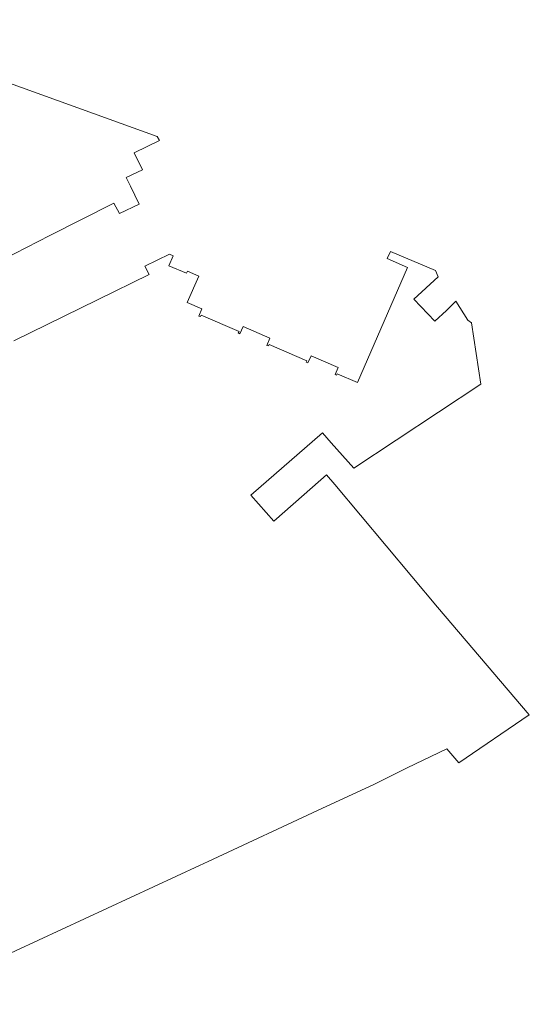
# Model space of a CAD drawing. Header units: metres. Extents: x 187916 to 189411, y 333285 to 334910.
# Tile 333 of 348: x 189312 to 189411, y 333963 to 334155. Entities that reach past the tile are written whole.
import ezdxf

# ---------------------------------------------------------------- set-up
doc = ezdxf.new("R2010")
doc.units = ezdxf.units.M
doc.layers.add('B-WE-OG-TERREIN_ERF-GV', color=253, linetype='Continuous', lineweight=15)

# ---------------------------------------------------------------- blocks, each defined once
blk = doc.blocks.new('DTM')
at = {"layer": 'B-WE-OG-TERREIN_ERF-GV', "ltscale": 0.2, "flags": 128}
for points in [[(189339.059, 334132.477), (189283.145, 334152.649), (189280.856, 334153.434), (189278.054, 334154.187), (189274.964, 334155.192), (189273.114, 334155.208), (189272.218, 334154.926), (189271.293, 334153.971), (189270.682, 334153.136), (189269.099, 334150.33), (189264.491, 334144.719), (189261.419, 334140.745), (189260.032, 334138.213), (189257.039, 334133.974), (189255.228, 334131.463), (189250.718, 334125.566), (189246.599, 334120.71), (189236.9, 334112.197), (189235.208, 334110.561)], [(189309.081, 334108.545), (189318.159, 334113.168), (189330.584, 334119.496), (189331.726, 334117.49), (189335.528, 334119.263), (189333.826, 334122.769), (189333.008, 334124.454), (189336.183, 334125.995), (189334.586, 334129.285), (189339.47, 334131.656), (189339.059, 334132.477)], [(189289.029, 333963.486), (189347.257, 333990.539), (189348.916, 333991.31), (189371.189, 334001.658), (189381.172, 334006.296), (189387.637, 334009.564), (189395.34, 334013.207), (189397.687, 334010.534), (189411.399, 334019.83), (189393.556, 334040.806), (189373.604, 334064.722), (189371.97, 334066.596), (189369.219, 334064.196), (189361.694, 334057.577), (189357.258, 334062.596), (189371.188, 334074.757), (189372.9, 334072.82), (189377.248, 334067.9), (189401.965, 334084.261), (189400.154, 334096.182), (189399.446, 334096.721), (189397.086, 334100.429), (189396.206, 334099.502), (189395.311, 334098.558), (189393.019, 334096.483), (189388.92, 334100.814), (189393.666, 334105.167), (189393.132, 334106.359), (189384.385, 334110.099), (189383.79, 334108.689), (189387.689, 334106.984), (189377.973, 334084.573), (189374.045, 334086.272), (189373.918, 334085.979), (189373.624, 334086.106), (189374.232, 334087.51), (189368.973, 334089.785), (189368.358, 334088.365), (189368.034, 334088.497), (189368.151, 334088.784), (189360.784, 334091.945), (189360.666, 334091.676), (189360.364, 334091.792), (189360.914, 334093.22), (189355.739, 334095.446), (189355.1, 334094.057), (189354.806, 334094.207), (189354.947, 334094.483), (189347.578, 334097.676), (189347.444, 334097.384), (189347.147, 334097.495), (189347.682, 334098.928), (189344.891, 334100.131), (189347.113, 334105.283), (189344.9, 334106.237), (189344.725, 334105.833), (189341.301, 334107.301), (189342.128, 334109.231), (189341.402, 334109.542), (189336.645, 334107.214), (189337.45, 334105.579), (189327.411, 334100.659), (189311.152, 334092.69)]]:
    blk.add_lwpolyline(points, dxfattribs=at)

msp = doc.modelspace()

# ---------------------------------------------------------------- block references
msp.add_blockref('DTM', (0, 0))

doc.saveas('drawing.dxf')
